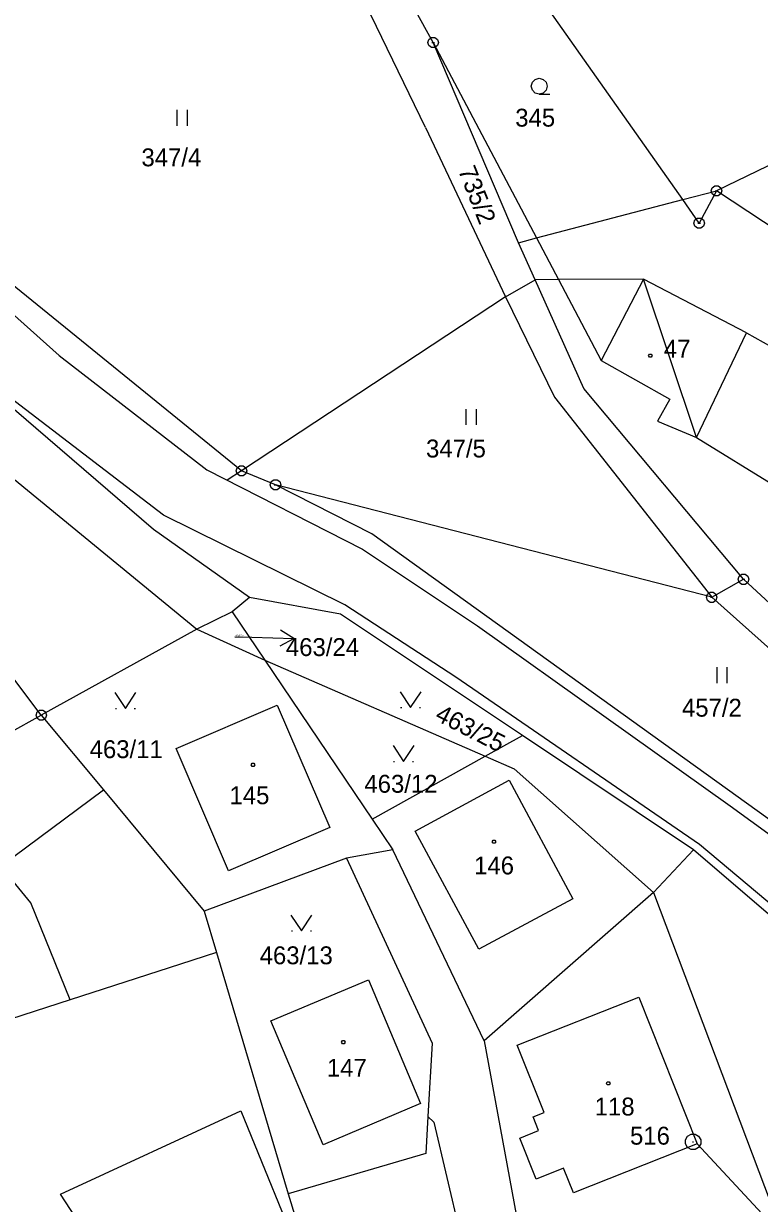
# Model space of a CAD drawing. Extents: x -694465 to -690527, y -983694 to -978978.
# Drawn here: x -693682.1 to -693612.2, y -981489.6 to -981377.5 of the extents above; entities that cross this region are included whole.
import ezdxf

# ---------------------------------------------------------------- set-up
doc = ezdxf.new("R2010")
doc.units = 0
for name, color, linetype in [('Vrstva 1', 7, 'Continuous'), ('Vrstva 16', 7, 'Continuous'), ('Vrstva 17', 7, 'Continuous'), ('Vrstva 18', 7, 'Continuous'), ('Vrstva 19', 7, 'Continuous'), ('Vrstva 2', 7, 'Continuous'), ('Vrstva 24', 7, 'Continuous'), ('Vrstva 25', 7, 'Continuous'), ('Vrstva 29', 7, 'Continuous')]:
    doc.layers.add(name, color=color, linetype=linetype)

msp = doc.modelspace()

# ---------------------------------------------------------------- linework, layer by layer
at = {"layer": 'Vrstva 1'}
for points in [[(-693619.5, -981394.21), (-693646.22, -981356.28)], [(-693643.22, -981379.27), (-693654.18, -981359.47)], [(-693643.96, -981387.36), (-693656.89, -981360.62)], [(-693680.46, -981443.19), (-693740.536, -981363.292)], [(-693635.12, -981398.3), (-693643.22, -981379.27)], [(-693643.22, -981379.27), (-693633.4, -981397.85)], [(-693600.9, -981385.93), (-693616.29, -981393.37)], [(-693643.96, -981387.36), (-693636.34, -981403.43)], [(-693661.43, -981419.98), (-693695.58, -981392.26)], [(-693696.61, -981393.07), (-693678.76, -981409.03)], [(-693619.5, -981394.21), (-693616.29, -981393.37)], [(-693616.29, -981393.37), (-693617.94, -981396.43)], [(-693601.39, -981403.2), (-693616.29, -981393.37)], [(-693633.4, -981397.85), (-693619.5, -981394.21)], [(-693617.94, -981396.43), (-693619.5, -981394.21)], [(-693669.78, -981425.56), (-693702, -981397.85)], [(-693635.12, -981398.3), (-693633.4, -981397.85)], [(-693633.536, -981401.821), (-693635.12, -981398.3)], [(-693633.4, -981397.85), (-693631.304, -981401.81)], [(-693636.34, -981403.43), (-693633.536, -981401.821)], [(-693631.304, -981401.81), (-693633.536, -981401.821)], [(-693628.89, -981412.15), (-693633.536, -981401.821)], [(-693623.24, -981401.77), (-693631.304, -981401.81)], [(-693631.304, -981401.81), (-693627.24, -981409.49)], [(-693623.24, -981401.77), (-693627.24, -981409.49)], [(-693613.43, -981406.85), (-693623.24, -981401.77)], [(-693618.2, -981416.8), (-693623.24, -981401.77)], [(-693636.34, -981403.43), (-693661.43, -981419.98)], [(-693636.34, -981403.43), (-693631.68, -981412.98)], [(-693618.2, -981416.8), (-693613.43, -981406.85)], [(-693613.43, -981406.85), (-693605.534, -981411.314)], [(-693697.88, -981408.6), (-693665.67, -981435.03)], [(-693678.76, -981409.03), (-693664.72, -981419.9)], [(-693627.24, -981409.49), (-693620.72, -981413.17)], [(-693668.83, -981424.19), (-693683.44, -981413)], [(-693631.68, -981412.98), (-693616.75, -981432)], [(-693613.73, -981430.29), (-693628.89, -981412.15)], [(-693620.72, -981413.17), (-693621.89, -981415.27)], [(-693621.89, -981415.27), (-693618.2, -981416.8)], [(-693618.2, -981416.8), (-693610.7, -981421.43)], [(-693664.72, -981419.9), (-693649.92, -981427.41)], [(-693658.2, -981421.3), (-693661.43, -981419.98)], [(-693616.75, -981432), (-693658.2, -981421.3)], [(-693649.06, -981425.97), (-693658.2, -981421.3)], [(-693651.62, -981432.71), (-693668.83, -981424.19)], [(-693660.67, -981432.01), (-693669.78, -981425.56)], [(-693589.55, -981468.72), (-693649.06, -981425.97)], [(-693649.92, -981427.41), (-693639, -981434.7)], [(-693616.75, -981432), (-693613.73, -981430.29)], [(-693588.7, -981453.4), (-693613.73, -981430.29)], [(-693660.67, -981432.01), (-693662.33, -981433.39)], [(-693652.01, -981433.6), (-693660.67, -981432.01)], [(-693616.75, -981432), (-693590.392, -981455.496)], [(-693662.33, -981433.39), (-693665.67, -981435.03)], [(-693662.33, -981433.39), (-693659.23, -981437.97)], [(-693641.05, -981439.6), (-693651.62, -981432.71)], [(-693634.744, -981445.14), (-693652.01, -981433.6)], [(-693665.67, -981435.03), (-693680.46, -981443.19)], [(-693665.67, -981435.03), (-693659.23, -981437.97)], [(-693639, -981434.7), (-693615, -981451.8)], [(-693659.23, -981437.97), (-693649.022, -981453.076)], [(-693659.23, -981437.97), (-693638.268, -981447.099)], [(-693617.9, -981455.5), (-693641.05, -981439.6)], [(-693658.03, -981442.24), (-693653.04, -981453.87), (-693662.67, -981458), (-693667.65, -981446.37)], [(-693667.65, -981446.37), (-693658.03, -981442.24)], [(-693726.58, -981468.85), (-693680.46, -981443.19)], [(-693680.46, -981443.19), (-693674.55, -981450.3)], [(-693638.268, -981447.099), (-693634.744, -981445.14)], [(-693618.48, -981456.01), (-693634.744, -981445.14)], [(-693649.022, -981453.076), (-693638.268, -981447.099)], [(-693638.268, -981447.099), (-693635.51, -981448.3)], [(-693635.51, -981448.3), (-693622.28, -981460.05)], [(-693635.98, -981449.39), (-693629.93, -981460.64), (-693638.88, -981465.45), (-693644.93, -981454.21), (-693635.98, -981449.39)], [(-693684.29, -981457.54), (-693674.55, -981450.3)], [(-693674.55, -981450.3), (-693664.98, -981461.81)], [(-693615, -981451.8), (-693590.17, -981469.85)], [(-693649.022, -981453.076), (-693647.04, -981456.01)], [(-693596.05, -981473.83), (-693617.9, -981455.5)], [(-693651.44, -981456.78), (-693664.98, -981461.81)], [(-693647.04, -981456.01), (-693651.44, -981456.78)], [(-693651.44, -981456.78), (-693643.32, -981474.36)], [(-693638.36, -981474.15), (-693647.04, -981456.01)], [(-693622.28, -981460.05), (-693618.48, -981456.01)], [(-693596.92, -981474.48), (-693618.48, -981456.01)], [(-693681.44, -981461.02), (-693684.29, -981457.54)], [(-693622.28, -981460.05), (-693638.36, -981474.15)], [(-693622.28, -981460.05), (-693609.92, -981492.78)], [(-693677.72, -981470.25), (-693681.44, -981461.02)], [(-693664.98, -981461.81), (-693663.81, -981465.74)], [(-693663.81, -981465.74), (-693667.22, -981466.85)], [(-693663.81, -981465.74), (-693657, -981488.67)], [(-693667.22, -981466.85), (-693677.72, -981470.25)], [(-693649.36, -981468.34), (-693644.41, -981480.11), (-693653.68, -981484.02), (-693658.64, -981472.24), (-693649.36, -981468.34)], [(-693677.72, -981470.25), (-693717.33, -981483.08)], [(-693618.14, -981483.94), (-693629.89, -981488.6), (-693630.82, -981486.25), (-693633.43, -981487.29), (-693634.98, -981483.38), (-693633.2, -981482.68), (-693633.72, -981481.37), (-693632.68, -981480.96), (-693635.22, -981474.56), (-693623.67, -981469.99)], [(-693623.67, -981469.99), (-693618.14, -981483.94)], [(-693643.32, -981474.36), (-693643.73, -981481.35)], [(-693638.36, -981474.15), (-693634.45, -981495.45)], [(-693678.63, -981488.71), (-693661.5, -981480.81)], [(-693661.5, -981480.81), (-693655.33, -981495.95)], [(-693643.73, -981481.35), (-693643.93, -981484.84)], [(-693643.73, -981481.35), (-693643.16, -981481.87)], [(-693643.16, -981481.87), (-693640.69, -981492.4)], [(-693643.93, -981484.84), (-693657, -981488.67)], [(-693618.14, -981483.94), (-693609.92, -981492.78)], [(-693671.52, -981499.65), (-693678.63, -981488.71)], [(-693657, -981488.67), (-693654.8, -981495.82)]]:
    msp.add_lwpolyline(points, dxfattribs=at)
at = {"layer": 'Vrstva 16'}
msp.add_line((-693662.05, -981435.76), (-693660.45, -981435.8), dxfattribs=at)
at = {"layer": 'Vrstva 2'}
msp.add_line((-693661.43, -981419.98), (-693662.792, -981420.878), dxfattribs=at)
at = {"layer": 'Vrstva 24'}
for points in [[(-693643.066, -981378.794), (-693642.816, -981378.976), (-693642.72, -981379.27), (-693642.816, -981379.564), (-693643.066, -981379.746), (-693643.374, -981379.746), (-693643.624, -981379.564), (-693643.72, -981379.27), (-693643.624, -981378.976), (-693643.374, -981378.794)], [(-693616.136, -981392.894), (-693615.886, -981393.076), (-693615.79, -981393.37), (-693615.886, -981393.664), (-693616.136, -981393.846), (-693616.444, -981393.846), (-693616.694, -981393.664), (-693616.79, -981393.37), (-693616.694, -981393.076), (-693616.444, -981392.894)], [(-693617.786, -981395.954), (-693617.536, -981396.136), (-693617.44, -981396.43), (-693617.536, -981396.724), (-693617.786, -981396.906), (-693618.094, -981396.906), (-693618.344, -981396.724), (-693618.44, -981396.43), (-693618.344, -981396.136), (-693618.094, -981395.954)], [(-693661.276, -981419.504), (-693661.026, -981419.686), (-693660.93, -981419.98), (-693661.026, -981420.274), (-693661.276, -981420.456), (-693661.584, -981420.456), (-693661.834, -981420.274), (-693661.93, -981419.98), (-693661.834, -981419.686), (-693661.584, -981419.504)], [(-693658.046, -981420.824), (-693657.796, -981421.006), (-693657.7, -981421.3), (-693657.796, -981421.594), (-693658.046, -981421.776), (-693658.354, -981421.776), (-693658.604, -981421.594), (-693658.7, -981421.3), (-693658.604, -981421.006), (-693658.354, -981420.824)], [(-693613.576, -981429.814), (-693613.326, -981429.996), (-693613.23, -981430.29), (-693613.326, -981430.584), (-693613.576, -981430.766), (-693613.884, -981430.766), (-693614.134, -981430.584), (-693614.23, -981430.29), (-693614.134, -981429.996), (-693613.884, -981429.814)], [(-693616.596, -981431.524), (-693616.346, -981431.706), (-693616.25, -981432), (-693616.346, -981432.294), (-693616.596, -981432.476), (-693616.904, -981432.476), (-693617.154, -981432.294), (-693617.25, -981432), (-693617.154, -981431.706), (-693616.904, -981431.524)], [(-693680.306, -981442.714), (-693680.056, -981442.896), (-693679.96, -981443.19), (-693680.056, -981443.484), (-693680.306, -981443.666), (-693680.614, -981443.666), (-693680.864, -981443.484), (-693680.96, -981443.19), (-693680.864, -981442.896), (-693680.614, -981442.714)], [(-693618.326, -981483.026), (-693617.99, -981483.22), (-693617.796, -981483.556), (-693617.796, -981483.944), (-693617.99, -981484.28), (-693618.326, -981484.474), (-693618.714, -981484.474), (-693619.05, -981484.28), (-693619.244, -981483.944), (-693619.244, -981483.556), (-693619.05, -981483.22), (-693618.714, -981483.026)]]:
    msp.add_lwpolyline(points, close=True, dxfattribs=at)
for points in [[(-693643.339, -981379.27), (-693643.1, -981379.27)], [(-693616.409, -981393.37), (-693616.17, -981393.37)], [(-693618.059, -981396.43), (-693617.82, -981396.43)], [(-693661.549, -981419.98), (-693661.31, -981419.98)], [(-693658.319, -981421.3), (-693658.08, -981421.3)], [(-693613.849, -981430.29), (-693613.61, -981430.29)], [(-693616.869, -981432), (-693616.63, -981432)], [(-693680.579, -981443.19), (-693680.34, -981443.19)], [(-693618.57, -981483.75), (-693618.47, -981483.75)]]:
    msp.add_lwpolyline(points, dxfattribs=at)
at = {"layer": 'Vrstva 25'}
for points in [[(-693633.14, -981384.18), (-693633.515, -981384.079), (-693633.789, -981383.805), (-693633.89, -981383.43), (-693633.789, -981383.055), (-693633.515, -981382.781), (-693633.14, -981382.68), (-693632.765, -981382.781), (-693632.491, -981383.055), (-693632.39, -981383.43), (-693632.491, -981383.805), (-693632.765, -981384.079), (-693633.14, -981384.18), (-693632.14, -981384.181)], [(-693667.57, -981385.68), (-693667.57, -981387.18)], [(-693666.57, -981387.18), (-693666.57, -981385.68)], [(-693640.1, -981414.11), (-693640.1, -981415.61)], [(-693639.1, -981415.61), (-693639.1, -981414.11)], [(-693616.27, -981438.65), (-693616.27, -981440.15)], [(-693615.27, -981440.15), (-693615.27, -981438.65)], [(-693673.47, -981441.06), (-693672.47, -981442.56), (-693671.47, -981441.06)], [(-693646.36, -981440.97), (-693645.36, -981442.47), (-693644.36, -981440.97)], [(-693673.42, -981442.56), (-693673.32, -981442.56)], [(-693671.62, -981442.56), (-693671.52, -981442.56)], [(-693646.31, -981442.47), (-693646.21, -981442.47)], [(-693644.51, -981442.47), (-693644.41, -981442.47)], [(-693647.03, -981446.09), (-693646.03, -981447.59), (-693645.03, -981446.09)], [(-693646.98, -981447.59), (-693646.88, -981447.59)], [(-693645.18, -981447.59), (-693645.08, -981447.59)], [(-693656.74, -981462.19), (-693655.74, -981463.69), (-693654.74, -981462.19)], [(-693656.69, -981463.69), (-693656.59, -981463.69)], [(-693654.89, -981463.69), (-693654.79, -981463.69)]]:
    msp.add_lwpolyline(points, dxfattribs=at)
for points in [[(-693622.493, -981408.878), (-693622.405, -981409.03), (-693622.493, -981409.182), (-693622.667, -981409.182), (-693622.755, -981409.03), (-693622.667, -981408.878)], [(-693660.253, -981447.758), (-693660.165, -981447.91), (-693660.253, -981448.062), (-693660.427, -981448.062), (-693660.515, -981447.91), (-693660.427, -981447.758)], [(-693637.343, -981455.068), (-693637.255, -981455.22), (-693637.343, -981455.372), (-693637.517, -981455.372), (-693637.605, -981455.22), (-693637.517, -981455.068)], [(-693651.663, -981474.128), (-693651.575, -981474.28), (-693651.663, -981474.432), (-693651.837, -981474.432), (-693651.925, -981474.28), (-693651.837, -981474.128)], [(-693626.493, -981478.038), (-693626.405, -981478.19), (-693626.493, -981478.342), (-693626.667, -981478.342), (-693626.755, -981478.19), (-693626.667, -981478.038)]]:
    msp.add_lwpolyline(points, close=True, dxfattribs=at)
at = {"layer": 'Vrstva 29'}
for points in [[(-693660.45, -981435.8), (-693656.451, -981435.906), (-693657.731, -981435.122)], [(-693657.771, -981436.621), (-693656.451, -981435.906)]]:
    msp.add_lwpolyline(points, dxfattribs=at)

# ---------------------------------------------------------------- texts
at = {"layer": 'Vrstva 16'}
msp.add_text('463/24', height=1.7, dxfattribs=at).set_placement((-693657.213, -981437.58))
at = {"layer": 'Vrstva 17'}
msp.add_text('516', height=1.7, dxfattribs=at).set_placement((-693624.512, -981484.01))
at = {"layer": 'Vrstva 18'}
for s, height, p in [('345', 1.7, (-693635.418, -981387.27)), ('347/4', 1.7, (-693670.94, -981391.04)), ('347/5', 1.7, (-693643.897, -981418.71)), ('463/24', 0.2, (-693662.022, -981435.76)), ('457/2', 1.7, (-693619.574, -981443.34)), ('463/11', 1.7, (-693675.863, -981447.28)), ('463/12', 1.7, (-693649.755, -981450.57)), ('463/13', 1.7, (-693659.708, -981466.87))]:
    msp.add_text(s, height=height, dxfattribs=at).set_placement(p)
for s, rotation, p in [('735/2', 291.57822, (-693640.873, -981391.411)), ('463/25', 333.00307, (-693643.148, -981443.618))]:
    msp.add_text(s, height=1.7, rotation=rotation, dxfattribs=at).set_placement(p)
at = {"layer": 'Vrstva 19'}
for s, p in [('47', (-693621.295, -981409.23)), ('145', (-693662.573, -981451.66)), ('146', (-693639.326, -981458.33)), ('147', (-693653.316, -981477.56)), ('118', (-693627.868, -981481.24))]:
    msp.add_text(s, height=1.7, dxfattribs=at).set_placement(p)

doc.saveas('drawing.dxf')
